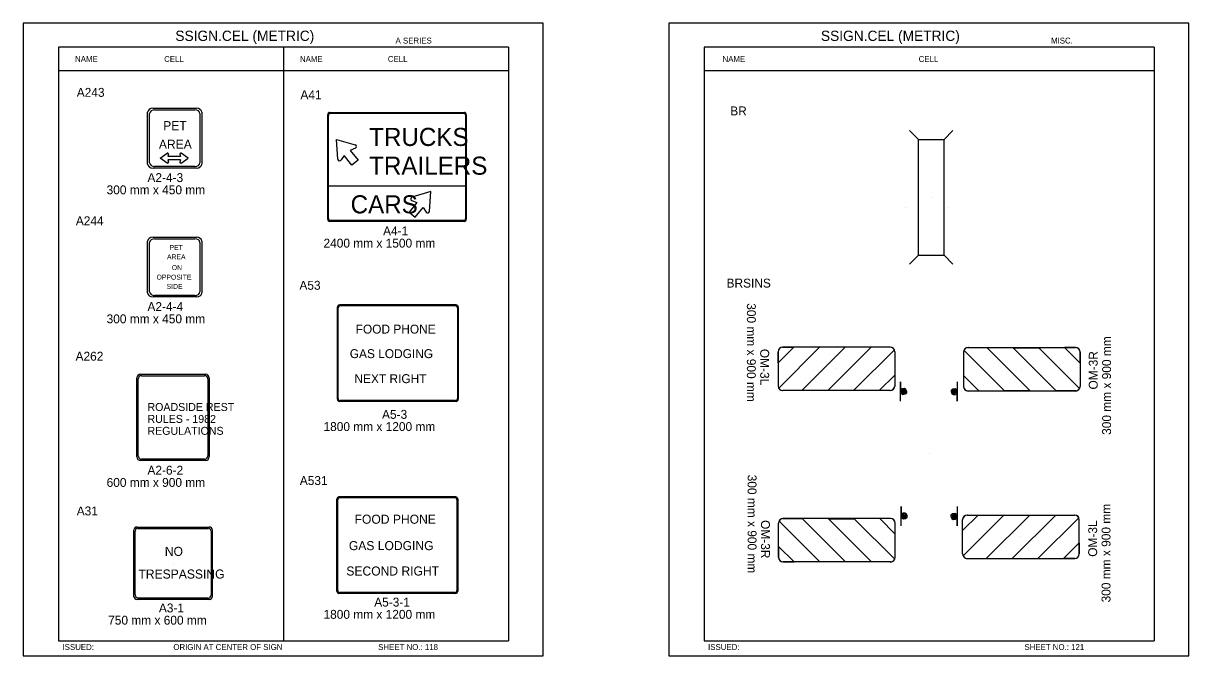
# Model space of a CAD drawing. Extents: x -12 to 6962, y -3756 to 679.
# Drawn here: x 237.8 to 630.7, y -2549.5 to -2336.4 of the extents above; entities that cross this region are included whole.
import ezdxf

# ---------------------------------------------------------------- set-up
doc = ezdxf.new("R2010")
doc.units = 0
for name, color, linetype in [('Level 1', 7, 'Continuous'), ('Level 2', 7, 'Continuous'), ('Level 3', 7, 'Continuous'), ('Level 60', 7, 'Continuous')]:
    doc.layers.add(name, color=color, linetype=linetype)

msp = doc.modelspace()

# ---------------------------------------------------------------- linework, layer by layer
at = {"layer": 'Level 1'}
for p, q in [((401.39, -2344.42), (249.64, -2344.42)), ((249.64, -2344.42), (249.64, -2544.42)), ((325.51, -2344.42), (325.51, -2544.42)), ((401.39, -2344.42), (401.39, -2544.42)), ((619.06, -2344.42), (467.3, -2344.42)), ((467.3, -2344.42), (467.3, -2544.42)), ((619.06, -2344.42), (619.06, -2544.42)), ((401.39, -2352.34), (249.64, -2352.34)), ((619.06, -2352.34), (467.3, -2352.34)), ((281.49, -2365.01), (296.12, -2365.01)), ((279.66, -2383.79), (279.66, -2366.35)), ((280.36, -2383.39), (280.36, -2366.75)), ((282.05, -2365.51), (295.58, -2365.51)), ((297.27, -2366.75), (297.27, -2383.39)), ((297.95, -2366.35), (297.95, -2383.79)), ((340.39, -2402.32), (340.39, -2367.21)), ((340.62, -2402.1), (340.62, -2367.42)), ((340.97, -2366.39), (386.54, -2366.39)), ((341.15, -2366.7), (386.37, -2366.7)), ((386.89, -2367.42), (386.89, -2402.1)), ((387.12, -2367.21), (387.12, -2402.32)), ((539.56, -2375.48), (536.58, -2372.5)), ((548.23, -2375.48), (551.21, -2372.5)), ((288.81, -2375.07), (288.81, -2375.07)), ((343.81, -2382.15), (343.31, -2375.5)), ((343.31, -2375.5), (349.69, -2377.37)), ((539.56, -2414.52), (539.56, -2375.48)), ((539.56, -2375.48), (548.23, -2375.48)), ((548.23, -2414.52), (548.23, -2375.48)), ((283.95, -2381.82), (286.31, -2380.18)), ((286.69, -2380.47), (286.45, -2381.24)), ((290.55, -2380.47), (290.79, -2381.24)), ((293.29, -2381.81), (290.93, -2380.18)), ((345.91, -2380.88), (344.89, -2382.42)), ((348.57, -2384.15), (345.91, -2380.88)), ((349.72, -2378.49), (348.01, -2379.18)), ((348.01, -2379.18), (350.67, -2382.46)), ((295.58, -2384.63), (282.05, -2384.63)), ((286.31, -2383.45), (283.95, -2381.82)), ((290.78, -2382.4), (286.45, -2382.4)), ((290.79, -2381.24), (286.46, -2381.23)), ((286.46, -2382.4), (286.69, -2383.16)), ((290.78, -2382.39), (290.55, -2383.16)), ((290.93, -2383.45), (293.29, -2381.81)), ((350.67, -2382.46), (348.57, -2384.15)), ((296.12, -2385.13), (281.49, -2385.13)), ((340.62, -2391.16), (386.9, -2391.16)), ((370.47, -2396.78), (367.81, -2400.06)), ((368.73, -2396.09), (370.47, -2396.78)), ((375.17, -2393.1), (368.77, -2394.97)), ((374.67, -2399.75), (375.17, -2393.1)), ((543.89, -2394.96), (543.89, -2394.96)), ((367.81, -2400.06), (369.91, -2401.75)), ((369.91, -2401.75), (372.55, -2398.47)), ((372.55, -2398.47), (373.59, -2400.02)), ((535.12, -2398.36), (535.12, -2398.36)), ((549.37, -2398.36), (549.37, -2398.36)), ((386.54, -2403.13), (340.97, -2403.13)), ((386.37, -2402.83), (341.15, -2402.83)), ((281.49, -2408.46), (296.12, -2408.46)), ((279.66, -2427.24), (279.66, -2409.8)), ((280.36, -2426.84), (280.36, -2410.2)), ((282.05, -2408.96), (295.58, -2408.96)), ((297.27, -2410.2), (297.27, -2426.84)), ((297.95, -2409.8), (297.95, -2427.24)), ((536.58, -2417.5), (539.56, -2414.52)), ((539.56, -2414.52), (548.23, -2414.52)), ((551.21, -2417.5), (548.23, -2414.52)), ((288.81, -2418.52), (288.81, -2418.52)), ((295.58, -2428.08), (282.05, -2428.08)), ((296.12, -2428.58), (281.49, -2428.58)), ((343.67, -2463.05), (343.67, -2432)), ((383.7, -2431.28), (344.34, -2431.28)), ((383.5, -2431.61), (344.55, -2431.61)), ((384.38, -2431.95), (384.38, -2463.05)), ((343.92, -2462.84), (343.92, -2432.28)), ((384.12, -2432.26), (384.12, -2462.84)), ((364.02, -2447.53), (364.02, -2447.53)), ((497.52, -2445.49), (492.25, -2450.76)), ((492.25, -2447.05), (492.25, -2458.56)), ((492.25, -2450.76), (492.25, -2447.12)), ((506.16, -2445.56), (492.45, -2459.27)), ((493.75, -2445.49), (497.52, -2445.49)), ((530.15, -2445.49), (493.81, -2445.49)), ((500.31, -2460.05), (514.87, -2445.56)), ((514.87, -2445.56), (506.16, -2445.56)), ((523.58, -2445.56), (509.09, -2460.05)), ((517.8, -2460.05), (531.45, -2446.4)), ((529.89, -2445.49), (523.58, -2445.56)), ((531.58, -2447.05), (531.58, -2458.56)), ((554.76, -2447.21), (554.76, -2458.71)), ((568.54, -2460.21), (554.89, -2446.56)), ((556.19, -2445.65), (592.53, -2445.65)), ((556.45, -2445.65), (562.76, -2445.71)), ((562.76, -2445.71), (577.25, -2460.21)), ((571.47, -2445.71), (580.18, -2445.71)), ((586.03, -2460.21), (571.47, -2445.71)), ((580.18, -2445.71), (593.89, -2459.43)), ((588.82, -2445.65), (594.09, -2450.91)), ((592.59, -2445.65), (588.82, -2445.65)), ((594.09, -2447.21), (594.09, -2458.71)), ((594.09, -2450.91), (594.09, -2447.27)), ((277.29, -2454.65), (299.24, -2454.65)), ((277.64, -2455.11), (298.89, -2455.11)), ((511.95, -2452.81), (511.95, -2452.81)), ((526.38, -2460.12), (531.58, -2454.92)), ((531.58, -2454.92), (531.58, -2458.56)), ((559.96, -2460.27), (554.76, -2455.07)), ((554.76, -2455.07), (554.76, -2458.71)), ((574.39, -2452.96), (574.39, -2452.96)), ((276.07, -2482.44), (276.07, -2455.87)), ((276.53, -2482.08), (276.53, -2456.23)), ((300.01, -2456.21), (300.01, -2482.08)), ((300.46, -2455.87), (300.46, -2482.44)), ((531.58, -2458.56), (531.58, -2458.62)), ((554.76, -2458.71), (554.76, -2458.78)), ((383.5, -2463.51), (344.55, -2463.51)), ((493.75, -2460.12), (500.31, -2460.05)), ((530.02, -2460.12), (493.81, -2460.12)), ((509.09, -2460.05), (517.8, -2460.05)), ((529.95, -2460.12), (526.38, -2460.12)), ((556.32, -2460.27), (592.53, -2460.27)), ((556.39, -2460.27), (559.96, -2460.27)), ((577.25, -2460.21), (568.54, -2460.21)), ((592.59, -2460.27), (586.03, -2460.21)), ((383.7, -2463.79), (344.35, -2463.79)), ((298.89, -2483.2), (277.64, -2483.2)), ((543.2, -2481.46), (543.2, -2481.46)), ((299.24, -2483.66), (277.29, -2483.66)), ((343.51, -2527.73), (343.51, -2496.68)), ((343.76, -2527.51), (343.76, -2496.96)), ((383.54, -2495.95), (344.19, -2495.95)), ((383.34, -2496.28), (344.39, -2496.28)), ((383.96, -2496.96), (383.96, -2527.51)), ((384.22, -2496.63), (384.22, -2527.73)), ((559.67, -2502.11), (554.47, -2507.31)), ((568.25, -2502.18), (554.6, -2515.83)), ((556.03, -2502.11), (592.23, -2502.11)), ((556.09, -2502.11), (559.67, -2502.11)), ((562.46, -2516.67), (576.96, -2502.18)), ((576.96, -2502.18), (568.25, -2502.18)), ((585.73, -2502.18), (571.17, -2516.67)), ((579.88, -2516.67), (593.6, -2502.96)), ((592.3, -2502.11), (585.73, -2502.18)), ((276.12, -2506.11), (300.44, -2506.11)), ((276.41, -2506.57), (300.2, -2506.57)), ((276.43, -2506.51), (300.13, -2506.51)), ((492.4, -2516.33), (492.4, -2504.83)), ((506.31, -2517.83), (492.59, -2504.11)), ((493.89, -2503.27), (500.46, -2503.33)), ((530.16, -2503.27), (493.96, -2503.27)), ((500.46, -2503.33), (515.02, -2517.83)), ((523.73, -2517.83), (509.23, -2503.33)), ((509.23, -2503.33), (517.94, -2503.33)), ((517.94, -2503.33), (531.59, -2516.98)), ((530.1, -2503.27), (526.52, -2503.27)), ((526.52, -2503.27), (531.72, -2508.47)), ((531.72, -2504.83), (531.72, -2504.76)), ((531.72, -2516.33), (531.72, -2504.83)), ((531.72, -2508.47), (531.72, -2504.83)), ((554.47, -2503.67), (554.47, -2503.61)), ((554.47, -2515.18), (554.47, -2503.67)), ((554.47, -2507.31), (554.47, -2503.67)), ((593.79, -2515.18), (593.79, -2503.67)), ((275.07, -2529.64), (275.07, -2507.17)), ((275.46, -2529.08), (275.46, -2507.48)), ((301.1, -2507.48), (301.1, -2529.08)), ((301.49, -2507.17), (301.49, -2529.6)), ((512.09, -2510.58), (512.09, -2510.58)), ((574.1, -2509.42), (574.1, -2509.42)), ((363.86, -2512.2), (363.86, -2512.2)), ((497.66, -2517.89), (492.4, -2512.63)), ((492.4, -2512.63), (492.4, -2516.27)), ((588.53, -2516.74), (593.79, -2511.47)), ((593.79, -2511.47), (593.79, -2515.11)), ((288.28, -2518.28), (288.28, -2518.28)), ((493.89, -2517.89), (497.66, -2517.89)), ((530.29, -2517.89), (493.96, -2517.89)), ((515.02, -2517.83), (506.31, -2517.83)), ((530.03, -2517.89), (523.73, -2517.83)), ((555.9, -2516.74), (592.23, -2516.74)), ((556.16, -2516.74), (562.46, -2516.67)), ((571.17, -2516.67), (579.88, -2516.67)), ((592.3, -2516.74), (588.53, -2516.74)), ((300.13, -2530.05), (276.43, -2530.05)), ((383.54, -2528.46), (344.19, -2528.46)), ((383.34, -2528.19), (344.39, -2528.19)), ((300.44, -2530.51), (276.12, -2530.51)), ((249.64, -2544.42), (401.39, -2544.42)), ((467.3, -2544.42), (619.06, -2544.42))]:
    msp.add_line(p, q, dxfattribs=at)
for centre, radius, start, end in [((286.44, -2380.4), 0.259, 344.1482, 121.9919), ((290.8, -2380.4), 0.259, 58.0081, 195.8518), ((349.5, -2377.93), 0.601, 293.1482, 70.9919), ((286.45, -2383.23), 0.254, 236.5086, 17.4189), ((290.79, -2383.23), 0.254, 162.5811, 303.4914), ((344.4, -2382.09), 0.59, 185.5086, 326.4189), ((368.98, -2395.53), 0.601, 109.0081, 246.8518), ((374.08, -2399.69), 0.59, 213.5811, 354.4914), ((493.81, -2447.06), 1.56, 90, 180), ((493.8, -2447.04), 1.53, 93.0907, 183.0907), ((529.98, -2447.16), 1.64, 26.6664, 93.2943), ((529.99, -2447.07), 1.59, 0.5054, 90.5054), ((556.35, -2447.23), 1.59, 89.4946, 179.4946), ((556.36, -2447.31), 1.64, 86.7057, 153.3336), ((592.53, -2447.21), 1.56, 0, 90), ((592.54, -2447.2), 1.53, 356.9093, 86.9093), ((277.29, -2455.87), 1.22, 90, 180), ((277.64, -2456.23), 1.12, 90, 180), ((298.89, -2456.23), 1.12, 0, 90), ((299.24, -2455.87), 1.22, 0, 90), ((493.81, -2458.56), 1.56, 180, 270), ((493.75, -2458.64), 1.46, 206.4031, 269.2905), ((529.99, -2458.54), 1.57, 268.6953, 358.1007), ((530.02, -2458.56), 1.56, 270, 0), ((556.32, -2458.72), 1.56, 180, 270), ((556.35, -2458.7), 1.57, 181.8993, 271.3047), ((592.53, -2458.72), 1.56, 270, 0), ((592.58, -2458.8), 1.46, 270.7095, 333.5969), ((277.29, -2482.44), 1.22, 180, 270), ((277.64, -2482.08), 1.12, 180, 270), ((298.89, -2482.08), 1.12, 270, 0), ((299.24, -2482.44), 1.22, 270, 0), ((556.03, -2503.67), 1.56, 90, 180), ((556.05, -2503.68), 1.57, 88.6953, 178.1007), ((592.23, -2503.67), 1.56, 0, 90), ((592.29, -2503.59), 1.46, 26.4031, 89.2905), ((276.12, -2507.17), 1.06, 90, 180), ((276.43, -2507.48), 0.969, 90, 180), ((300.13, -2507.48), 0.969, 0, 90), ((300.44, -2507.17), 1.06, 0, 90), ((493.96, -2504.82), 1.56, 90, 180), ((493.9, -2504.74), 1.46, 90.7095, 153.5969), ((530.14, -2504.84), 1.57, 1.8993, 91.3047), ((530.16, -2504.82), 1.56, 0, 90), ((493.96, -2516.33), 1.56, 180, 270), ((493.94, -2516.34), 1.53, 176.9093, 266.9093), ((530.13, -2516.23), 1.64, 266.7057, 333.3336), ((530.13, -2516.31), 1.59, 269.4946, 359.4946), ((556.06, -2515.16), 1.59, 180.5054, 270.5054), ((556.06, -2515.07), 1.64, 206.6664, 273.2943), ((592.23, -2515.17), 1.56, 270, 0), ((592.25, -2515.18), 1.53, 273.0907, 3.0907), ((276.12, -2529.45), 1.06, 180, 270), ((276.43, -2529), 0.969, 180, 270), ((300.13, -2529.08), 0.969, 270, 0), ((300.44, -2529.45), 1.06, 270, 0)]:
    msp.add_arc(centre, radius, start, end, dxfattribs=at)
for centre, major_axis, ratio, start_param, end_param in [((281.49, -2366.35), (-1.83, 0), 0.7337, 4.712389, 6.283185), ((296.12, -2366.35), (-1.83, 0), 0.7337, 3.141593, 4.712389), ((282.05, -2366.75), (-1.69, 0), 0.7337, 4.712389, 6.283185), ((295.58, -2366.75), (-1.69, 0), 0.7337, 3.141593, 4.712389), ((340.97, -2367.21), (0, -0.813), 0.71875, 3.141593, 4.712389), ((341.15, -2367.45), (0, -0.752), 0.71875, 3.141593, 4.712389), ((386.37, -2367.45), (0, 0.752), 0.71875, 4.712389, 6.283185), ((386.54, -2367.21), (0, 0.813), 0.71875, 4.712389, 6.283185), ((281.49, -2383.79), (-1.83, 0), 0.7337, 0, 1.570796), ((282.05, -2383.39), (1.69, 0), 0.7337, 3.141593, 4.712389), ((295.58, -2383.39), (1.69, 0), 0.7337, 4.712389, 6.283185), ((296.12, -2383.79), (1.83, 0), 0.7337, 4.712389, 6.283185), ((340.97, -2402.32), (0, -0.813), 0.71875, 4.712389, 6.283185), ((341.15, -2402.08), (0, -0.752), 0.71875, 4.712389, 6.283185), ((386.37, -2402.08), (0, 0.752), 0.71875, 3.141593, 4.712389), ((386.54, -2402.32), (0, 0.813), 0.71875, 3.141593, 4.712389), ((281.49, -2409.8), (-1.83, 0), 0.7337, 4.712389, 6.283185), ((296.12, -2409.8), (-1.83, 0), 0.7337, 3.141593, 4.712389), ((282.05, -2410.2), (-1.69, 0), 0.7337, 4.712389, 6.283185), ((295.58, -2410.2), (-1.69, 0), 0.7337, 3.141593, 4.712389), ((281.49, -2427.24), (-1.83, 0), 0.7337, 0, 1.570796), ((282.05, -2426.84), (1.69, 0), 0.7337, 3.141593, 4.712389), ((295.58, -2426.84), (1.69, 0), 0.7337, 4.712389, 6.283185), ((296.12, -2427.24), (1.83, 0), 0.7337, 4.712389, 6.283185), ((344.35, -2432), (0, -0.731), 0.9275, 3.141593, 4.712389), ((344.56, -2432.29), (0, -0.677), 0.9275, 3.141593, 4.712389), ((383.5, -2432.29), (0, 0.677), 0.9275, 4.712389, 6.283185), ((383.7, -2432.01), (0, 0.731), 0.9275, 4.712389, 6.283185), ((344.35, -2463.05), (0, -0.731), 0.9275, 4.712389, 6.283185), ((344.55, -2462.84), (0, -0.677), 0.9275, 4.712389, 6.283185), ((383.5, -2462.84), (0, 0.677), 0.9275, 3.141593, 4.712389), ((383.7, -2463.05), (0, 0.731), 0.9275, 3.141593, 4.712389), ((344.19, -2496.68), (0, -0.731), 0.9275, 3.141593, 4.712389), ((344.39, -2496.96), (0, -0.677), 0.9275, 3.141593, 4.712389), ((383.33, -2496.96), (0, 0.677), 0.9275, 4.712389, 6.283185), ((383.54, -2496.68), (0, 0.731), 0.9275, 4.712389, 6.283185), ((344.19, -2527.73), (0, -0.731), 0.9275, 4.712389, 6.283185), ((344.39, -2527.51), (0, -0.677), 0.9275, 4.712389, 6.283185), ((383.34, -2527.51), (0, 0.677), 0.9275, 3.141593, 4.712389), ((383.54, -2527.73), (0, 0.731), 0.9275, 3.141593, 4.712389)]:
    msp.add_ellipse(centre, major_axis=major_axis, ratio=ratio, start_param=start_param, end_param=end_param, dxfattribs=at)
at = {"layer": 'Level 2'}
for points in [[(533.56, -2463.74), (533.56, -2457.23), (533.56, -2460.39), (533.8, -2461.05), (534.31, -2461.4), (535.09, -2461.28), (535.63, -2460.85), (535.67, -2460.46), (535.36, -2459.8), (534.85, -2459.45), (534.11, -2459.49), (533.68, -2459.92), (533.8, -2460.62), (534.42, -2461.13), (534.93, -2460.97), (535.28, -2460.66), (535.09, -2460), (534.46, -2459.72), (534.11, -2460.11), (534.11, -2460.62), (534.42, -2460.82), (534.81, -2460.78), (534.85, -2460.43), (534.62, -2460.23), (534.38, -2460.23), (534.31, -2460.46), (534.54, -2460.5)], [(552.66, -2457.19), (552.66, -2463.7), (552.66, -2460.54), (552.43, -2459.88), (551.92, -2459.53), (551.14, -2459.65), (550.59, -2460.07), (550.55, -2460.46), (550.87, -2461.13), (551.37, -2461.48), (552.12, -2461.44), (552.54, -2461.01), (552.43, -2460.31), (551.8, -2459.8), (551.3, -2459.96), (550.94, -2460.27), (551.14, -2460.93), (551.76, -2461.21), (552.12, -2460.82), (552.12, -2460.31), (551.8, -2460.11), (551.41, -2460.15), (551.37, -2460.5), (551.61, -2460.7), (551.84, -2460.7), (551.92, -2460.46), (551.69, -2460.42)], [(533.74, -2505.69), (533.74, -2499.18), (533.74, -2502.33), (533.98, -2503), (534.48, -2503.35), (535.26, -2503.23), (535.81, -2502.8), (535.85, -2502.41), (535.54, -2501.75), (535.03, -2501.4), (534.29, -2501.44), (533.86, -2501.87), (533.98, -2502.57), (534.6, -2503.08), (535.11, -2502.92), (535.46, -2502.61), (535.26, -2501.94), (534.64, -2501.67), (534.29, -2502.06), (534.29, -2502.57), (534.6, -2502.76), (534.99, -2502.72), (535.03, -2502.37), (534.79, -2502.18), (534.56, -2502.18), (534.48, -2502.41), (534.72, -2502.45)], [(552.6, -2499.25), (552.6, -2505.76), (552.6, -2502.6), (552.37, -2501.94), (551.86, -2501.59), (551.08, -2501.71), (550.53, -2502.14), (550.5, -2502.53), (550.81, -2503.19), (551.31, -2503.54), (552.06, -2503.5), (552.49, -2503.07), (552.37, -2502.37), (551.74, -2501.86), (551.24, -2502.02), (550.89, -2502.33), (551.08, -2502.99), (551.7, -2503.27), (552.06, -2502.88), (552.06, -2502.37), (551.74, -2502.18), (551.35, -2502.21), (551.31, -2502.57), (551.55, -2502.76), (551.78, -2502.76), (551.86, -2502.53), (551.63, -2502.49)]]:
    msp.add_lwpolyline(points, dxfattribs=at)
at = {"layer": 'Level 60'}
for points in [[(237.76, -2549.47), (413.02, -2549.47), (413.02, -2336.37), (237.76, -2336.37)], [(455.43, -2549.47), (630.69, -2549.47), (630.69, -2336.37), (455.43, -2336.37)]]:
    msp.add_lwpolyline(points, close=True, dxfattribs=at)

# ---------------------------------------------------------------- texts
at = {"layer": 'Level 1'}
for s, height, p in [('PET', 3.049, (284.93, -2372.38)), ('TRUCKS', 6.096, (354.38, -2377.7)), ('AREA', 3.049, (283.47, -2378.65)), ('TRAILERS', 6.096, (354.37, -2387.39)), ('CARS', 6.096, (348.12, -2400.42)), ('PET', 1.667, (287.06, -2412.75)), ('AREA', 1.667, (286.2, -2415.9)), ('ON', 1.667, (287.81, -2419.52)), ('OPPOSITE', 1.667, (282.69, -2422.74)), ('SIDE', 1.667, (286.09, -2425.88)), ('FOOD PHONE', 3, (349.83, -2440.92)), ('GAS LODGING', 3, (347.83, -2449.19)), ('NEXT RIGHT', 3, (349.41, -2457.62)), ('ROADSIDE REST', 2.6791, (279.62, -2467)), ('RULES - 1982', 2.6791, (279.62, -2471.02)), ('REGULATIONS', 2.6786, (279.62, -2475.04)), ('FOOD PHONE', 3.049, (349.46, -2505.01)), ('GAS LODGING', 3.0494, (347.53, -2513.9)), ('NO', 3.049, (285.48, -2515.84)), ('TRESPASSING', 3.0494, (276.58, -2523.48)), ('SECOND RIGHT', 3.0494, (346.68, -2522.46))]:
    msp.add_text(s, height=height, dxfattribs=at).set_placement(p)
at = {"layer": 'Level 2'}
for s, p in [('A243', (255.78, -2361.14)), ('A41', (331.2, -2361.95)), ('A244', (255.47, -2404.41)), ('A53', (330.85, -2426.16)), ('A262', (255.38, -2450.06)), ('A531', (330.99, -2491.96)), ('A31', (255.77, -2502.2))]:
    msp.add_text(s, height=3, dxfattribs=at).set_placement(p)
at = {"layer": 'Level 3'}
for s, height, p in [('SSIGN.CEL (METRIC)', 3.4642, (289.02, -2342.31)), ('A SERIES', 1.979, (363.27, -2343.18)), ('SSIGN.CEL (METRIC)', 3.4642, (506.69, -2342.31)), ('MISC.', 1.979, (584.28, -2343.18)), ('NAME', 1.98, (255.22, -2349.38)), ('CELL', 1.98, (285.25, -2349.38)), ('NAME', 1.98, (331.04, -2349.38)), ('CELL', 1.98, (360.68, -2349.38)), ('NAME', 1.98, (473.51, -2349.38)), ('CELL', 1.98, (539.64, -2349.38)), ('BR', 3, (476.12, -2367.4)), ('A2-4-3', 3, (279.62, -2389.87)), ('300 mm x 450 mm', 3, (265.85, -2393.99)), ('A4-1', 3, (359.06, -2407.83)), ('2400 mm x 1500 mm', 3, (338.98, -2411.95)), ('BRSINS', 3, (474.88, -2425.42)), ('A2-4-4', 3, (279.62, -2433.34)), ('300 mm x 450 mm', 3, (265.85, -2437.46)), ('A5-3', 3, (358.71, -2469.65)), ('1800 mm x 1200 mm', 3, (338.98, -2473.77)), ('A2-6-2', 3, (279.62, -2488.47)), ('600 mm x 900 mm', 3, (265.85, -2492.59)), ('A5-3-1', 3, (356.08, -2532.92)), ('A3-1', 3, (283.47, -2534.89)), ('1800 mm x 1200 mm', 3, (338.98, -2537.04)), ('750 mm x 600 mm', 3, (266.38, -2539.01)), ('ISSUED:', 1.98, (250.98, -2547.54)), ('ORIGIN AT CENTER OF SIGN', 1.9795, (288.36, -2547.54)), ('SHEET NO.: 118', 1.9795, (357.42, -2547.54)), ('ISSUED:', 1.98, (468.65, -2547.54)), ('SHEET NO.: 121', 1.9795, (575.31, -2547.54))]:
    msp.add_text(s, height=height, dxfattribs=at).set_placement(p)
for s, rotation, p in [('300 mm x 900 mm', 270, (481.73, -2430.7)), ('300 mm x 900 mm', 90, (604.51, -2475.06)), ('OM-3L', 270, (486.23, -2446.08)), ('OM-3R', 90, (600.01, -2459.77)), ('300 mm x 900 mm', 270, (481.98, -2488.48)), ('300 mm x 900 mm', 90, (604.32, -2531.52)), ('OM-3R', 270, (486.48, -2503.77)), ('OM-3L', 90, (599.82, -2516.14))]:
    msp.add_text(s, height=3, rotation=rotation, dxfattribs=at).set_placement(p)

doc.saveas('drawing.dxf')
